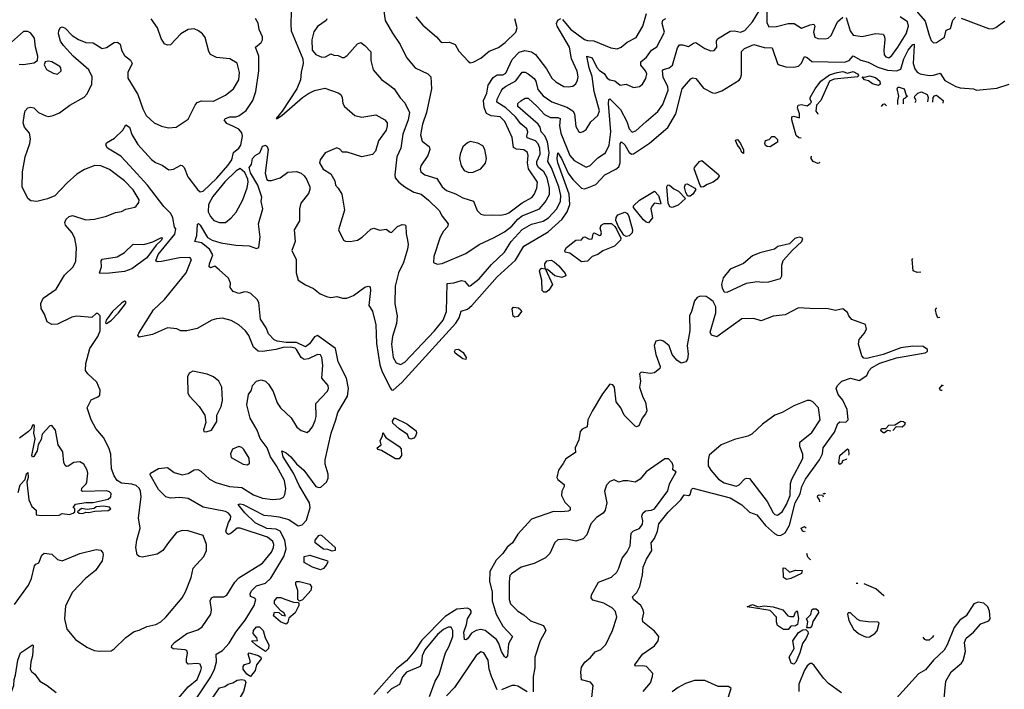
# Model space of a CAD drawing. Extents: x 1771496 to 1971148, y 471553 to 643630.
# Tile 627 of 656: x 1887590 to 1894222, y 625129 to 629640. Entities that reach past the tile are written whole.
import ezdxf

# ---------------------------------------------------------------- set-up
doc = ezdxf.new("R2010")
doc.units = 0

msp = doc.modelspace()

# ---------------------------------------------------------------- linework, layer by layer
at = {"layer": '0CON10XD'}
for points in [[(1889422.5, 629865), (1889415, 629607.5), (1889418.7, 629565), (1889495.9, 629375.9), (1889500, 629345), (1889485.4, 629285.4), (1889480.8, 629235), (1889456.2, 629173.8), (1889357.1, 629022.9), (1889317.5, 628975), (1889325, 628973.3), (1889355, 628994.7), (1889495, 629115.3), (1889535, 629142.3), (1889575, 629163.3), (1889645, 629179.1), (1889735, 629147.3), (1889752.9, 629135), (1889762, 629115), (1889766.9, 629075), (1889778.5, 629055), (1889846, 628995), (1889895, 628982.7), (1889988.3, 628998.3), (1890050, 628965), (1890063.8, 628945), (1890065.6, 628925), (1890058.9, 628895), (1890006.8, 628823.2), (1889985.4, 628754.6), (1889965, 628732), (1889895, 628715.8), (1889796.4, 628746.4), (1889765, 628747.5), (1889745, 628767.5), (1889725, 628776.7), (1889647, 628743), (1889613.2, 628696.8), (1889610, 628675), (1889633.4, 628633.4), (1889685, 628602.5), (1889713.3, 628555), (1889716.2, 628525), (1889735.8, 628505.8), (1889760, 628465), (1889776.9, 628356.9), (1889737.5, 628225), (1889771.2, 628155), (1889785, 628147.5), (1889815, 628145.7), (1889865, 628155.6), (1889896, 628175), (1889955, 628228), (1889975, 628235.8), (1890015, 628223.1), (1890059.2, 628229.2), (1890085, 628207.5), (1890095, 628206.7), (1890133.7, 628246.3), (1890165, 628260), (1890185, 628257.5), (1890190.5, 628250.5), (1890191.9, 628198.1), (1890200.9, 628155), (1890206.2, 628125), (1890202.3, 628095), (1890175.4, 628005), (1890141.8, 627935), (1890118.8, 627845), (1890117.3, 627725), (1890131.5, 627645), (1890127.3, 627592.7), (1890100.9, 627505), (1890093.3, 627455), (1890105, 627363.3), (1890125, 627328.6), (1890155, 627316.7), (1890185, 627331.8), (1890384.7, 627545), (1890441.4, 627615), (1890464.7, 627675), (1890468, 627862), (1890515, 627868.1), (1890565, 627883.1), (1890585, 627878.5), (1890600.8, 627860.8), (1890615, 627845.7), (1890625, 627846.7), (1890685, 627893.9), (1890768.6, 627991.4), (1890855.2, 628074.8), (1890899.8, 628145), (1890974.6, 628225.4), (1891037.1, 628262.9), (1891115, 628281.6), (1891151.9, 628305), (1891207, 628365), (1891231.6, 628418.4), (1891235.4, 628455), (1891222.2, 628515), (1891171.6, 628641.6), (1891146.9, 628685), (1891156.1, 628743.9), (1891145, 628816.7), (1891126.4, 628856.4), (1891101.9, 628885), (1891096.2, 628915), (1891082.9, 628935), (1890945, 629053.9), (1890944.8, 629075.2), (1890965, 629092.7), (1890995, 629111.1), (1891015, 629110.4), (1891076.3, 629055), (1891125, 629000.7), (1891165, 628980.5), (1891215, 628981.6), (1891230.4, 628975), (1891225.5, 628924.5), (1891234.3, 628875), (1891295, 628725.4), (1891325, 628690.8), (1891405, 628646.4), (1891433, 628657), (1891485, 628710), (1891535, 628742.9), (1891560.9, 628795), (1891571.8, 628885), (1891554.8, 629075.2), (1891558.3, 629101.7), (1891565, 629105.8), (1891637.5, 629035), (1891679.4, 628955), (1891695, 628904.4), (1891715, 628881.1), (1891739.9, 628890.1), (1891809.1, 628955), (1891888.2, 629021.8), (1891922.3, 629067.7), (1891958.6, 629165), (1891955, 629186.7), (1891923.5, 629253.5), (1891918.8, 629295), (1891925.3, 629304.7), (1891965, 629315.4), (1891987.2, 629332.8), (1892019.8, 629450.2), (1892035, 629470.8), (1892055, 629471.4), (1892095, 629458.9), (1892127.8, 629482.2), (1892145, 629485.6), (1892205, 629446.2), (1892245, 629430.6), (1892268.2, 629431.8), (1892285.5, 629454.5), (1892283.6, 629495), (1892289.8, 629510.2), (1892375, 629561.5), (1892405, 629563.9), (1892445, 629555.9), (1892475, 629567.6), (1892525.7, 629625), (1892574.5, 629705.5)], [(1890037.9, 629727.9), (1890052.5, 629635), (1890100.7, 629549.3), (1890151.9, 629471.9), (1890195.4, 629385.4), (1890254.3, 629315), (1890338.8, 629275), (1890358, 629255), (1890364.4, 629175), (1890330.4, 629015), (1890302.6, 628935), (1890289.4, 628865), (1890300.6, 628820.6), (1890346.9, 628785), (1890352.5, 628765), (1890339.2, 628725), (1890292.1, 628655), (1890286.4, 628635), (1890292.5, 628615), (1890317.5, 628595), (1890399.2, 628569.2), (1890435, 628514.4), (1890465, 628488.8), (1890525, 628466.8), (1890575, 628439.6), (1890646.5, 628416.5), (1890671.9, 628355), (1890695, 628330), (1890723.7, 628323.7), (1890770, 628325), (1890825, 628323.6)], [(1892621.4, 629715), (1892621.4, 629621.4), (1892635, 629591.2), (1892687, 629593), (1892766.8, 629613.2), (1892806.7, 629615), (1892855, 629582.9), (1892915, 629606), (1892938.6, 629608.6), (1892946.2, 629596.2), (1892936.8, 629555), (1892945, 629522), (1892965, 629512.9), (1893015, 629511.4), (1893035, 629515.8), (1893056.2, 629533.8), (1893099.1, 629625), (1893135, 629656.4)], [(1893614.8, 629714.8), (1893689.2, 629629.2), (1893715, 629536), (1893730.3, 629500.3), (1893745, 629483.3), (1893765, 629485.8), (1893818.8, 629521.2), (1893830.8, 629569.2), (1893859.2, 629580.8), (1893874.4, 629635.6), (1893892.5, 629657.5)], [(1887622.5, 628915), (1887612.9, 628945), (1887622, 629005), (1887626.2, 629025), (1887645, 629046), (1887665, 629050.8), (1887685, 629046), (1887716, 629015), (1887765, 628991.5), (1887785, 628987.3), (1887815, 628993.8), (1887857.8, 629012.2), (1887928, 629065), (1888022.8, 629117.2), (1888045, 629140), (1888076.2, 629205), (1888078.7, 629255), (1888055, 629301.5), (1887949.2, 629395), (1887884.4, 629465), (1887864.3, 629495), (1887851.4, 629545), (1887853, 629567), (1887865, 629587.5), (1887875, 629591.2), (1887895, 629582), (1887943, 629533), (1887985, 629506.4), (1888035, 629486.7), (1888085, 629484.4), (1888145, 629446.4), (1888175, 629453.3), (1888225, 629485.5), (1888247.8, 629487.8), (1888265.6, 629475), (1888274.5, 629435), (1888295, 629398), (1888335, 629366.9), (1888347.1, 629345), (1888318.5, 629285), (1888318.8, 629245), (1888385.4, 629135), (1888419.1, 629039.1), (1888442.5, 628995), (1888495, 628945.6), (1888545, 628922.5), (1888590.8, 628910.8), (1888643.9, 628916.1), (1888725, 628970), (1888770.6, 629065), (1888785, 629082.9), (1888815, 629093.5), (1888895, 629091.8), (1888975, 629131.9), (1889030.6, 629175), (1889065.7, 629235.7), (1889071.1, 629285), (1889055, 629346), (1889005, 629376.7), (1888915, 629385.7), (1888875.7, 629405.7), (1888864.3, 629425), (1888839.3, 629519.3), (1888820, 629545), (1888794, 629565), (1888765, 629577.3), (1888725, 629574.5), (1888674.7, 629545.3), (1888605, 629470), (1888585, 629468), (1888565, 629478), (1888542.8, 629512.8), (1888517.3, 629585), (1888475.7, 629645.7)], [(1889029.2, 628919.2), (1888985, 628940), (1888966.7, 628965), (1888975.3, 628974.7), (1889005, 628985.8), (1889045, 628985.7), (1889065, 628992.2), (1889115, 629028.8), (1889159.2, 629095), (1889181.1, 629155), (1889201, 629295), (1889200.3, 629395), (1889177.8, 629455), (1889215, 629485.5), (1889225.2, 629505), (1889225.6, 629525), (1889203.1, 629573.1), (1889195.4, 629615.4), (1889177.3, 629647.3)], [(1889659.1, 629645), (1889654.3, 629635), (1889596.5, 629593.5), (1889571.1, 629558.9), (1889557.2, 629505), (1889560.5, 629435), (1889585, 629405.4), (1889625, 629387.6), (1889650, 629390), (1889685, 629410.6), (1889705, 629401.2), (1889735, 629399.2), (1889762.5, 629385), (1889775, 629385.7), (1889795, 629397.5), (1889865, 629478), (1889887.5, 629485), (1889915, 629466), (1889953.8, 629423.8), (1889954.6, 629364.6), (1889971.2, 629301.2), (1890027.8, 629237.8), (1890072.9, 629202.9), (1890113.1, 629175), (1890152.7, 629112.7), (1890185, 629078.8), (1890214.4, 629015), (1890205.4, 628965), (1890171.1, 628868.9), (1890156.5, 628775), (1890130.4, 628715), (1890115.5, 628595), (1890119.4, 628575), (1890142.9, 628545), (1890184, 628514), (1890245, 628478.9), (1890295, 628464.5), (1890343.6, 628425), (1890414.5, 628355), (1890436.2, 628316.2), (1890476.9, 628265), (1890471.9, 628245), (1890443.3, 628215), (1890420.9, 628175), (1890380, 628045), (1890376.7, 628005), (1890402.5, 627992.5), (1890435, 627996.9), (1890594, 628064), (1890685, 628126.5), (1890785, 628171.5), (1890855, 628211.6), (1890905, 628248.1), (1890944.7, 628295), (1890975, 628318.8), (1891090.4, 628365), (1891130.2, 628409.8), (1891157.8, 628462.2), (1891157.8, 628505), (1891141.6, 628575), (1891119.1, 628615), (1891084.7, 628644.7), (1891072.8, 628665), (1891073.6, 628685), (1891095.5, 628735), (1891092.7, 628775), (1891082.9, 628802.9), (1891063.1, 628823.1), (1891008.8, 628845), (1891004.7, 628855), (1891013.5, 628885), (1891005.4, 628905), (1890965, 628938.9), (1890929.5, 628985), (1890865.1, 629045.1), (1890804.7, 629085), (1890805.8, 629105), (1890832.2, 629157.8), (1890843.9, 629176.1), (1890861.3, 629188.7), (1890932.2, 629227.8), (1890975, 629287.3), (1890995, 629286.6), (1891015.5, 629275), (1891055, 629242.9), (1891065.7, 629225), (1891080.3, 629170.3), (1891116.3, 629126.3), (1891175, 629086.2), (1891275, 629049.4), (1891315.2, 629025.2), (1891326.1, 629005), (1891335, 628920), (1891355, 628883.8), (1891365, 628880.8), (1891385, 628885.6), (1891405, 628900), (1891437.9, 628952.1), (1891485, 628993.5), (1891494.7, 629025), (1891459.4, 629155), (1891445, 629256), (1891426.3, 629315), (1891410.8, 629395), (1891445, 629382.8), (1891477.9, 629317.9), (1891495, 629297.8), (1891526.8, 629276.8), (1891547.1, 629245), (1891565, 629234.2), (1891598.1, 629228.1), (1891635, 629198.1), (1891675, 629204.5), (1891725, 629182), (1891765, 629190.8), (1891785, 629206.2), (1891807, 629243), (1891814.5, 629275), (1891806.1, 629295), (1891773, 629333), (1891774.1, 629355), (1891812.7, 629387.3), (1891845, 629434.1), (1891882.2, 629457.8), (1891932.1, 629555), (1891918, 629615), (1891922.9, 629637.1), (1891941.3, 629648.7)], [(1890258.5, 629658.5), (1890305, 629602.9), (1890396.2, 629525), (1890425, 629492.5), (1890436.4, 629486.4), (1890485, 629487.5), (1890523.2, 629473.2), (1890547, 629427), (1890610.3, 629360.3), (1890625, 629348.8)], [(1890625, 629348.8), (1890645, 629354), (1890695, 629380), (1890752.1, 629427.9), (1890815, 629453.5), (1890860.8, 629485), (1890931.9, 629555), (1890941.4, 629585), (1890925.6, 629645)], [(1890825, 628323.6), (1890865, 628329.1), (1890885, 628338), (1890974.4, 628405.6), (1891038.9, 628441.1), (1891055, 628462.2), (1891073.1, 628505), (1891076.6, 628545), (1891016, 628635), (1891010.6, 628675), (1891015.2, 628725), (1891009.1, 628745), (1890985, 628763.4), (1890935, 628767.7), (1890915, 628778.1), (1890907, 628847), (1890857.4, 628955), (1890825, 628986.2), (1890765, 628992.2), (1890735, 629007.8), (1890718, 629048), (1890714.7, 629095), (1890736.2, 629145), (1890745, 629198.6), (1890779.7, 629250.3), (1890805, 629267.5), (1890845, 629269.1), (1890865, 629280), (1890907.4, 629372.6), (1890955, 629420.5), (1890993, 629433), (1891036.2, 629423.8), (1891065, 629404.3), (1891138, 629308), (1891175.2, 629245.2), (1891201.1, 629221.1), (1891255, 629190.4), (1891285, 629186.4), (1891315, 629192.7), (1891335, 629206.9), (1891347.8, 629232.2), (1891350.8, 629255), (1891344.1, 629294.1), (1891306.6, 629375), (1891294.1, 629455), (1891210, 629595), (1891205.6, 629615), (1891215, 629637.5), (1891235, 629646.7)], [(1891245, 629640.6), (1891299.4, 629575), (1891395, 629507), (1891415, 629499.1), (1891457.3, 629497.3), (1891570.7, 629450.7), (1891615, 629443.1), (1891641.2, 629455), (1891680.6, 629489.4), (1891741.1, 629518.9), (1891786.5, 629595), (1891810.8, 629680.8)], [(1893156.4, 629655), (1893183.8, 629563.8), (1893205, 629534.4), (1893265, 629525.6), (1893355, 629545.7), (1893405, 629541.2), (1893415, 629527.5), (1893417.3, 629507.3), (1893410.8, 629435), (1893413.8, 629403.8), (1893425, 629388.6), (1893445, 629383.6), (1893465, 629397.8), (1893505, 629455.6), (1893560, 629545), (1893577.8, 629595), (1893570, 629625), (1893519.8, 629659.8)], [(1893930.9, 629650.9), (1894115, 629580.5), (1894142, 629578), (1894165, 629587.5), (1894225, 629633.1)], [(1887585, 629339.2), (1887615, 629337.1), (1887685, 629349.2), (1887708.8, 629365), (1887711.9, 629395), (1887696.4, 629455), (1887689.2, 629515), (1887665, 629549.4), (1887645, 629559.4), (1887615, 629559.4), (1887535, 629489.2)], [(1891415, 628506.6), (1891469.4, 628530.6), (1891531.5, 628595), (1891605, 628632), (1891625, 628649.3), (1891634.4, 628675), (1891635, 628802.5), (1891643.5, 628816.5), (1891665, 628797.7), (1891695.6, 628745.6), (1891712, 628735), (1891725, 628735.9), (1891831, 628809), (1891955.5, 628914.5), (1892008.3, 629005), (1892052.3, 629175), (1892109.7, 629240.3), (1892125, 629247.7), (1892144, 629244), (1892195, 629178), (1892257.2, 629147.2), (1892275, 629144.4), (1892319.5, 629160.5), (1892435, 629233.3), (1892445.5, 629245), (1892452.2, 629267.8), (1892451.8, 629425), (1892471.4, 629445), (1892535, 629472.5), (1892605, 629453.1), (1892659.1, 629449.1), (1892694.7, 629344.7), (1892705.3, 629335.3), (1892751.4, 629321.4), (1892805, 629320), (1892835, 629326.8), (1892855, 629347.3), (1892875, 629391.5), (1892895, 629384.2), (1892925, 629359.2), (1893145, 629354.5), (1893176.1, 629363.9), (1893205, 629396.3), (1893255, 629366), (1893305, 629352.8), (1893370.1, 629320.1), (1893435, 629300.3), (1893495, 629294.8), (1893525, 629307.1), (1893546.3, 629375), (1893575, 629435.3), (1893605, 629471.5), (1893615, 629475.7), (1893614.3, 629465), (1893607.6, 629345), (1893619, 629309), (1893635.2, 629285.2), (1893655, 629275.3), (1893715, 629263.8), (1893745, 629265.3), (1893789.2, 629279.2), (1893821.2, 629231.2), (1893895, 629190.4), (1893925, 629180.9), (1894014.6, 629174.6), (1894035.5, 629165.5), (1894172.4, 629177.6), (1894255, 629204.5)], [(1887845, 629272.9), (1887868.6, 629295), (1887866.9, 629315), (1887859.2, 629325), (1887805, 629355.5), (1887780.5, 629359.5), (1887761.2, 629355), (1887754, 629335), (1887770, 629305), (1887815, 629279.4), (1887845, 629272.9)], [(1892853, 628842.6), (1892837.5, 628845), (1892819.3, 628859.3), (1892790, 628965), (1892790, 628985), (1892805, 628988.8), (1892841.7, 628978.3), (1892843.1, 629005), (1892829.6, 629045), (1892832.7, 629065), (1892855, 629069.4), (1892895, 629060), (1892914, 629075), (1892924.2, 629085), (1892913.5, 629103.5), (1892914.2, 629115), (1892947.6, 629175), (1892985.3, 629225), (1893045, 629267.4), (1893097.1, 629285), (1893135, 629290.9), (1893165, 629278.5), (1893205, 629290.4), (1893233.3, 629275), (1893240, 629265), (1893236.2, 629255), (1893075, 629238.8), (1893045.2, 629224.8), (1892985.5, 629094.5), (1892956.5, 629065), (1892953.5, 629023.5), (1892965, 629006.2), (1892968.9, 629004.6)], [(1893375, 629196.8), (1893335, 629207.4), (1893307.5, 629227.5), (1893280, 629235), (1893263.8, 629255), (1893283, 629253), (1893315, 629261.6), (1893355, 629249.6), (1893383.3, 629225), (1893384.7, 629205.3), (1893375, 629196.8)], [(1893504.2, 629068.7), (1893504.2, 629095), (1893512.5, 629125), (1893501.1, 629175), (1893505, 629184.2), (1893513.7, 629186.3), (1893546.9, 629175), (1893561.2, 629131.2), (1893570, 629125), (1893555, 629110), (1893540, 629105), (1893540.8, 629073.4)], [(1893621, 629083), (1893627.5, 629095), (1893617.5, 629115), (1893620, 629125), (1893640, 629145), (1893665, 629153), (1893701.8, 629135), (1893709.6, 629115), (1893704.8, 629086.3)], [(1893740.1, 629085.2), (1893743.6, 629115), (1893752.4, 629127.6), (1893765, 629130.9), (1893811.2, 629095), (1893807.2, 629076.9)], [(1893393.7, 629054.1), (1893405, 629071.2), (1893415, 629073.3), (1893425, 629063.8), (1893427.5, 629058.8)], [(1887555, 625700), (1887649, 625831), (1887669.6, 625875), (1887689.6, 625960.4), (1887697.6, 625972.4), (1887718, 625982), (1887737.9, 626032.1), (1887755, 626047.1), (1887805, 626038.6), (1887843.3, 626003.3), (1887875, 625995.5), (1887995, 626044.4), (1888105, 626070), (1888135, 626066.7), (1888149.2, 626049.2), (1888152, 626035), (1888144.2, 625995), (1888100.6, 625929.4), (1888033.7, 625876.3), (1887945, 625784), (1887897.3, 625692.7), (1887891.4, 625605), (1887908, 625535), (1887965, 625466), (1888042.6, 625412.6), (1888091.7, 625391.7), (1888125, 625385.8), (1888205, 625388.8), (1888225, 625401.2), (1888305, 625479.2), (1888360.7, 625519.3), (1888395, 625527.5), (1888445, 625552.9), (1888506.7, 625565), (1888540, 625585), (1888572.9, 625615), (1888684.7, 625745.3), (1888706.5, 625785), (1888745, 625882.5), (1888757.1, 625945), (1888830, 626025), (1888847.5, 626065), (1888847.5, 626105), (1888826.2, 626165), (1888725, 626196), (1888685, 626200), (1888645, 626186.2), (1888592.7, 626117.3), (1888554.2, 626065), (1888515, 626038.6), (1888415, 626020), (1888393.4, 626023.4), (1888380, 626035), (1888371.9, 626085), (1888378.1, 626135), (1888400.8, 626215), (1888390.4, 626285), (1888408, 626425), (1888404.1, 626464.1), (1888394.4, 626485), (1888375, 626501.8), (1888345, 626510.8), (1888275, 626518), (1888246.9, 626535), (1888225, 626566.2), (1888207.8, 626615), (1888202.8, 626712.8), (1888189.6, 626755), (1888155, 626825.7), (1888101.4, 626885), (1888070, 626945), (1888043.8, 627025), (1888070.7, 627079.3), (1888115, 627098.8), (1888128.8, 627111.2), (1888131.9, 627145), (1888109.2, 627199.2), (1888048.8, 627255), (1888033.9, 627276.1), (1888034.4, 627325), (1888062.2, 627425), (1888116, 627505), (1888132.5, 627545), (1888132.5, 627645), (1888115, 627660), (1888105, 627660), (1888075, 627633.8), (1887975, 627643.1), (1887941.2, 627635), (1887845, 627589.4), (1887807, 627587), (1887774.3, 627605), (1887756.5, 627656.5), (1887733.3, 627695), (1887731.3, 627728.7), (1887746.8, 627763.2), (1887835, 627825.6), (1887891.7, 627918.3), (1887950, 627975), (1887967.8, 628012.2), (1887971.8, 628105), (1887961.1, 628165), (1887942.1, 628205), (1887898, 628255), (1887893.9, 628273.9), (1887902, 628295), (1887923.3, 628315), (1887945, 628320), (1888035, 628292.2), (1888094.3, 628295.7), (1888173.2, 628316.8), (1888235, 628341.9), (1888275, 628347.5), (1888305.6, 628364.4), (1888364.1, 628375.9), (1888375, 628383.8), (1888391.7, 628408.3), (1888394.2, 628425.8), (1888355, 628493.3), (1888295.6, 628555), (1888195, 628630), (1888135, 628656.1), (1888095, 628657.1), (1888025, 628630.9), (1887975, 628599.5), (1887908.3, 628541.7), (1887825.9, 628454.1), (1887777.3, 628432.7), (1887705, 628414), (1887665, 628420), (1887643.3, 628435), (1887606, 628515), (1887608.8, 628615), (1887627.5, 628715), (1887658.6, 628805), (1887662.4, 628837.6), (1887655.5, 628875), (1887622.5, 628915)], [(1888659.2, 625070.8), (1888725, 625146.2), (1888784.1, 625195), (1888809.4, 625255), (1888813.8, 625275), (1888805, 625299.2), (1888785, 625303.3), (1888725, 625299.4), (1888712.6, 625312.6), (1888712.1, 625332.1), (1888719.5, 625375), (1888715, 625390), (1888705, 625395.5), (1888622.9, 625402.9), (1888612.1, 625412.1), (1888614.5, 625425), (1888632.5, 625445), (1888715, 625505.9), (1888789.6, 625530.4), (1888818.7, 625551.3), (1888877.8, 625635), (1888882.5, 625665), (1888873.6, 625725), (1888880.8, 625745), (1888895, 625753.1), (1888965, 625753.3), (1888985, 625764.3), (1889038.7, 625851.3), (1889065, 625880), (1889225, 625978.5), (1889285, 626053.8), (1889299.7, 626085), (1889301.6, 626105), (1889294.4, 626124.4), (1889258.8, 626155), (1889075, 626215.8), (1889053.5, 626215), (1889015, 626180.7), (1888995, 626171.5), (1888985, 626178.2), (1888979, 626195), (1888997, 626253), (1889009.5, 626275), (1889011.8, 626295), (1888995.5, 626315), (1888975, 626326.5), (1888825, 626357.1), (1888723.6, 626413.6), (1888668.5, 626421.5), (1888605, 626417.3), (1888575, 626425.8), (1888525, 626476), (1888469.2, 626575), (1888471.2, 626585), (1888523.8, 626616.2), (1888585, 626622.5), (1888630.1, 626590.1), (1888685, 626573.6), (1888725, 626582.2), (1888765, 626606.7), (1888789.1, 626609.1), (1888809.3, 626599.3), (1888867.3, 626545), (1888911.7, 626521.7), (1889003.8, 626495), (1889085, 626487.9), (1889165, 626440), (1889225, 626416.8), (1889295, 626406.9), (1889345, 626411.4), (1889365.6, 626424.4), (1889375, 626442.5), (1889381.2, 626478.8), (1889374.2, 626535), (1889320.2, 626635), (1889279, 626695), (1889256.6, 626755), (1889208.9, 626818.9), (1889189, 626875), (1889142.1, 626955), (1889119.6, 627045), (1889131.8, 627115), (1889150, 627145), (1889157.8, 627175), (1889185, 627205.7), (1889215, 627214.4), (1889244.5, 627204.5), (1889265, 627184.3), (1889296.2, 627136.2), (1889325, 627060), (1889346.3, 627026.3), (1889418.5, 626958.5), (1889456.7, 626895), (1889485, 626872.5), (1889525, 626860), (1889545, 626873.8), (1889562.2, 626897.8), (1889580.7, 626939.3), (1889586.6, 626966.6), (1889584.4, 627055), (1889662.5, 627137.5), (1889668.6, 627155), (1889666.7, 627175), (1889623.9, 627225), (1889631.8, 627311.8), (1889625.4, 627365), (1889615, 627381.4), (1889595, 627385.6), (1889535.2, 627354.8), (1889505, 627350.7), (1889485, 627364.6), (1889455, 627418.1), (1889445, 627426.3), (1889412.9, 627432.9), (1889365, 627431.4), (1889315, 627417.4), (1889224.4, 627404.4), (1889195, 627407.8), (1889164.7, 627434.7), (1889132, 627512), (1889110.5, 627545), (1889064.7, 627584.7), (1889013.1, 627613.1), (1888955, 627629.1), (1888914.5, 627625.5), (1888884.6, 627615.4), (1888785, 627560.6), (1888715, 627544), (1888675, 627543.8), (1888648.3, 627558.3), (1888585, 627563.8), (1888485, 627519.2), (1888395, 627501.2), (1888384.2, 627514.2), (1888391.3, 627528.7), (1888490.9, 627685), (1888565.2, 627754.8), (1888711.5, 627935), (1888747.1, 628025), (1888735, 628038.6), (1888665, 628035.8), (1888545, 628010), (1888515, 628008.4), (1888505.5, 628015), (1888521.2, 628058.8), (1888635.6, 628195), (1888641.7, 628231.7), (1888632, 628242), (1888620.9, 628305), (1888608, 628335), (1888561.4, 628381.4), (1888449.8, 628525), (1888331.8, 628655), (1888269.8, 628719.8), (1888181.2, 628775), (1888168.8, 628795), (1888175, 628810), (1888228.8, 628841.2), (1888283.3, 628895), (1888305, 628932.5), (1888328.6, 628915), (1888345, 628866.2), (1888385, 628798), (1888477.6, 628697.6), (1888505, 628678.2), (1888549.9, 628659.9), (1888595, 628627.8), (1888625, 628633.3), (1888675, 628659.2), (1888685, 628658), (1888696.9, 628645), (1888721.5, 628581.5), (1888786.9, 628495), (1888805, 628480), (1888825, 628483.8), (1888917.2, 628572.8), (1888992.1, 628657.9), (1889017.5, 628695), (1889030.4, 628745), (1889066.1, 628773.9), (1889080, 628795), (1889090, 628855), (1889086.8, 628876.8), (1889065, 628902.7), (1889029.2, 628919.2)], [(1892645, 628784.2), (1892624.7, 628784.7), (1892613.4, 628793.4), (1892609.2, 628805), (1892613.8, 628825), (1892637.3, 628832.7), (1892655, 628852.5), (1892675, 628852.5), (1892695, 628832.5), (1892694, 628815), (1892645, 628784.2)], [(1888778.6, 625065), (1888877.3, 625212.7), (1888902.4, 625265), (1888914.7, 625314.7), (1888913.3, 625365), (1888955, 625390.4), (1889000.3, 625439.7), (1889046.1, 625515), (1889108.9, 625595), (1889168.5, 625695), (1889179.2, 625735), (1889174.2, 625744.2), (1889144.3, 625755), (1889142.9, 625775), (1889153.1, 625795), (1889185, 625825.3), (1889245, 625844), (1889281.4, 625878.6), (1889369.1, 626025), (1889383.5, 626075), (1889375.5, 626135), (1889344.1, 626194.1), (1889317.8, 626207.8), (1889255, 626212.7), (1889175, 626251.3), (1889105, 626317.5), (1889060.8, 626375), (1889075, 626378.7), (1889095, 626373.1), (1889235, 626302.5), (1889285, 626297.4), (1889335, 626292.2), (1889403.2, 626273.2), (1889465, 626230), (1889492, 626238), (1889520.6, 626269.4), (1889545.8, 626355), (1889541.2, 626385), (1889472.8, 626502.8), (1889434.1, 626585), (1889365.3, 626695), (1889354.4, 626735), (1889385, 626721.2), (1889415, 626695.4), (1889455, 626648.5), (1889502.9, 626605), (1889585, 626494.4), (1889605, 626487.8), (1889618.3, 626491.7), (1889655.3, 626524.7), (1889667.9, 626552.1), (1889667.9, 626577.9), (1889646.7, 626645), (1889647.8, 626675), (1889687.8, 626855), (1889718.2, 626945), (1889732.9, 626995), (1889798, 627105), (1889805.3, 627154.7), (1889790, 627225), (1889734.6, 627335), (1889716.4, 627425), (1889595, 627512.9), (1889575, 627503.8), (1889542.5, 627457.5), (1889515, 627436.4), (1889455, 627464.9), (1889385, 627466.4), (1889324.4, 627474.4), (1889302.9, 627482.9), (1889264.5, 627524.5), (1889250.5, 627565), (1889211.7, 627621.7), (1889199.6, 627735), (1889190, 627755), (1889145.6, 627795), (1889125, 627805.4), (1889105, 627807.1), (1889065, 627795.3), (1889028.3, 627808.3), (1889007.5, 627835), (1889009.4, 627865), (1888995, 627898.9), (1888934, 627954), (1888905, 627980), (1888875, 627969.4), (1888865.7, 627975.7), (1888867.1, 627995), (1888890, 628055), (1888869, 628095), (1888815, 628136.6), (1888770, 628145), (1888781.9, 628185), (1888786.7, 628263.3), (1888795, 628266), (1888805, 628256.7), (1888855, 628171.5), (1888885.6, 628154.4), (1888945, 628135.6), (1889045, 628120.8), (1889135.9, 628115.9), (1889185, 628097.5), (1889200, 628105), (1889210.5, 628175), (1889197.3, 628265), (1889227.1, 628365), (1889216.7, 628415), (1889220, 628445), (1889192.8, 628525), (1889145, 628608.4), (1889135.8, 628644.2), (1889150.4, 628665), (1889156.9, 628705), (1889175, 628725.3), (1889207.6, 628742.4), (1889219.2, 628770.7), (1889225, 628788.1), (1889245, 628793.5), (1889256.9, 628785), (1889263.9, 628765), (1889244.1, 628605.9), (1889255, 628562.5), (1889265, 628555.8), (1889285, 628555.8), (1889345, 628574.5), (1889396.6, 628613.4), (1889455, 628616.9), (1889485, 628606.9), (1889505, 628589), (1889522.2, 628565), (1889543.3, 628515), (1889544.1, 628495), (1889535, 628468), (1889482.7, 628405), (1889475.4, 628365), (1889474.1, 628285.9), (1889439.4, 628225), (1889444.1, 628145), (1889422.5, 628085), (1889451.5, 628025), (1889451.1, 627935), (1889465.6, 627885.6), (1889513.9, 627853.9), (1889568.3, 627828.3), (1889612.6, 627792.6), (1889656.7, 627775), (1889685, 627769.4), (1889725, 627774.2), (1889765, 627763.3), (1889794.2, 627764.2), (1889838.5, 627781.5), (1889915, 627838.6), (1889935.9, 627845.9), (1889950, 627840), (1889952.7, 627815), (1889941.1, 627715), (1889965.5, 627675.5), (1889989.5, 627585), (1889992.1, 627457.9), (1890015.7, 627315), (1890029, 627275), (1890085, 627160.4), (1890095, 627145.5), (1890105, 627143.8), (1890164.1, 627195.9), (1890526.6, 627595), (1890549.5, 627630.5), (1890562.6, 627677.4), (1890605, 627690.9), (1890634.5, 627715.5), (1890805, 627907.1), (1890929.3, 628020.7), (1890985.6, 628115), (1891149.3, 628210.7), (1891242.9, 628297.1), (1891277.3, 628345), (1891295.2, 628395.2), (1891290.1, 628465), (1891215, 628675.6), (1891209.4, 628705), (1891215, 628742.5), (1891239.3, 628705), (1891283.7, 628605), (1891315, 628563.2), (1891375, 628504.6), (1891395, 628501.1), (1891415, 628506.6)], [(1890615, 628610), (1890645, 628612), (1890695, 628636.2), (1890727, 628673), (1890734, 628705), (1890723.8, 628765), (1890709.5, 628789.5), (1890675, 628808.8), (1890625, 628820), (1890605, 628811.2), (1890575, 628783.3), (1890556, 628735), (1890551.4, 628705), (1890563.1, 628655), (1890584.6, 628624.6), (1890615, 628610)], [(1892465, 628737.5), (1892454.4, 628745), (1892442.8, 628772.8), (1892424.7, 628794.7), (1892411.5, 628825), (1892415, 628829.4), (1892425, 628831.9), (1892445, 628805.8), (1892465, 628762.5), (1892465, 628737.5)], [(1892977.5, 628680.1), (1892975, 628672.2), (1892965, 628671.1), (1892934.7, 628685), (1892920.7, 628705), (1892921.1, 628718.9), (1892924.4, 628719.3)], [(1888935, 628272.7), (1888975, 628274.6), (1889015, 628305.5), (1889047.7, 628342.3), (1889093.3, 628426.7), (1889122.8, 628507.2), (1889129.5, 628545), (1889126.2, 628565), (1889105, 628611.5), (1889075, 628637.1), (1889048.5, 628621.5), (1888972.2, 628547.8), (1888890.3, 628449.7), (1888860.8, 628395), (1888860, 628345), (1888874.5, 628315), (1888897.3, 628287.3), (1888935, 628272.7)], [(1892182.4, 628512.4), (1892173.2, 628523.2), (1892132.5, 628635), (1892134.3, 628645), (1892167.9, 628685), (1892185, 628691.3), (1892297.1, 628597.1), (1892301.1, 628585), (1892287.8, 628565), (1892261.4, 628545), (1892219.6, 628530.4), (1892195, 628513.1), (1892182.4, 628512.4)], [(1891985, 628374.6), (1891968.6, 628378.6), (1891957.5, 628405), (1891949.4, 628515), (1891955, 628526.4), (1891966, 628525), (1891995, 628500), (1892028, 628485), (1892074, 628435), (1892025, 628390), (1891985, 628374.6)], [(1892090.6, 628450.6), (1892076.8, 628476.8), (1892068.8, 628511.2), (1892075, 628532.5), (1892085, 628533.3), (1892137.5, 628505), (1892143.3, 628495), (1892124.4, 628465), (1892105, 628451.8), (1892090.6, 628450.6)], [(1891825, 628271.4), (1891808.6, 628275), (1891791.6, 628291.6), (1891725, 628373.8), (1891724.5, 628385), (1891765, 628425.2), (1891865, 628485.7), (1891891.8, 628455), (1891908, 628405), (1891905, 628397.5), (1891865, 628403.3), (1891850, 628385), (1891841.2, 628365), (1891852.2, 628305), (1891825, 628271.4)], [(1891675, 628178.9), (1891658.3, 628188.3), (1891623.8, 628243.8), (1891606.2, 628286.2), (1891606.4, 628306.4), (1891619.4, 628325), (1891665, 628342.5), (1891683.3, 628335), (1891693.3, 628315), (1891718, 628225), (1891714.5, 628205), (1891695, 628183.1), (1891675, 628178.9)], [(1891375, 628008.1), (1891295, 628066.2), (1891265, 628073.8), (1891261.2, 628085), (1891273.3, 628105), (1891334.7, 628155), (1891372.9, 628157.1), (1891386.7, 628175), (1891396.6, 628176.6), (1891425, 628161.9), (1891445, 628163.3), (1891452.7, 628197.3), (1891460, 628205), (1891495, 628185.8), (1891505, 628188), (1891508.8, 628205), (1891500.5, 628235), (1891506.9, 628255), (1891526.4, 628266.4), (1891576.1, 628266.1), (1891597.7, 628247.7), (1891608.8, 628228.8), (1891638.6, 628168.6), (1891637.5, 628155), (1891595.7, 628114.3), (1891517.5, 628082.5), (1891485, 628059.1), (1891445.8, 628044.2), (1891415, 628013), (1891375, 628008.1)], [(1888129.3, 627929.3), (1888126.2, 627935), (1888140, 627975), (1888138, 628015), (1888144.3, 628025.7), (1888245, 628043.1), (1888295, 628072.2), (1888355, 628127.5), (1888425, 628124.7), (1888486, 628144), (1888545, 628173.3), (1888549.5, 628169.5), (1888544, 628155), (1888509.9, 628120.1), (1888445.3, 628034.7), (1888345, 627961.2), (1888295, 627943.1), (1888195, 627933.5), (1888129.3, 627929.3)], [(1892355, 627803.8), (1892485, 627865.8), (1892555, 627877.1), (1892595, 627870.8), (1892635, 627874), (1892715, 627897.5), (1892723.5, 627915), (1892724.4, 627985.6), (1892732.5, 628017.5), (1892795, 628087.5), (1892858.8, 628145), (1892865.8, 628165.8), (1892845.7, 628175.7), (1892825, 628171.4), (1892810.8, 628165), (1892775, 628128.9), (1892697.6, 628112.4), (1892673.3, 628095), (1892575, 628069.2), (1892525, 628048.5), (1892465, 627997.8), (1892375, 627958.9), (1892329.1, 627900.9), (1892316.2, 627855), (1892320.5, 627830.5), (1892335, 627807.5), (1892355, 627803.8)], [(1891135, 627804.2), (1891120, 627805), (1891108, 627815), (1891106.9, 627885), (1891090, 627945), (1891095, 627960), (1891105, 627966), (1891128.3, 627961.7), (1891127.5, 627995), (1891140.9, 628015), (1891169.4, 628019.4), (1891189.7, 628009.7), (1891221.1, 627981.1), (1891265, 627929.2), (1891267.3, 627915), (1891242.1, 627902.1), (1891195, 627913.8), (1891145, 627956.2), (1891131.7, 627958.3), (1891178.9, 627855), (1891155, 627817.1), (1891135, 627804.2)], [(1893660.1, 627938.4), (1893635, 627937.9), (1893608.2, 627948.2), (1893601.1, 628025), (1893606.1, 628030.8)], [(1892455, 626372.3), (1892505, 626323.3), (1892555, 626303.6), (1892613.5, 626233.5), (1892675, 626179.2), (1892695, 626167.6), (1892715, 626164.7), (1892745, 626182.3), (1892775.2, 626235), (1892813.2, 626385), (1892847, 626445), (1892859.1, 626495), (1892883.5, 626545), (1892976.8, 626675), (1892996.3, 626715), (1893002.6, 626755), (1893078, 626862), (1893099.6, 626920.4), (1893115, 626931.6), (1893155, 626929.1), (1893169.6, 626945), (1893162.9, 627015), (1893135, 627076.5), (1893101.8, 627115), (1893089.1, 627155), (1893097.5, 627175), (1893128.1, 627205), (1893185.4, 627225.4), (1893245, 627208.8), (1893295, 627242.5), (1893310, 627275), (1893327.8, 627295), (1893383.9, 627326.1), (1893495, 627363.2), (1893688.1, 627395), (1893705.1, 627404.9), (1893705, 627417.9), (1893675, 627438), (1893605, 627440.5), (1893525, 627429.4), (1893406.4, 627383.6), (1893295, 627357.9), (1893275, 627359.2), (1893262, 627375), (1893240, 627455), (1893243.8, 627485), (1893277.5, 627525), (1893294, 627555), (1893287.7, 627587.7), (1893195, 627621.2), (1893174.2, 627644.2), (1893165, 627667.5), (1893135, 627691.2), (1893085, 627680.6), (1893035, 627691.4), (1892912.5, 627695), (1892835, 627699.6), (1892745, 627651.8), (1892665, 627642.7), (1892585, 627612), (1892535, 627626.2), (1892454.2, 627625.8), (1892285, 627503.3), (1892250, 627515), (1892240, 627535), (1892278, 627665), (1892278.8, 627705), (1892260.5, 627740.5), (1892235, 627762), (1892214.1, 627774.1), (1892172.6, 627777.4), (1892152.5, 627767.5), (1892134.2, 627745.8), (1892115.3, 627674.7), (1892100.6, 627645), (1892104.3, 627545), (1892085.7, 627445), (1892092.3, 627387.7), (1892087, 627353), (1892076.2, 627335), (1892045, 627327.1), (1892015.5, 627345.5), (1891985.4, 627385.4), (1891965, 627443.1), (1891927.1, 627475), (1891905, 627481.1), (1891875, 627473.8), (1891864.3, 627445), (1891874.3, 627384.3), (1891903, 627303), (1891900.7, 627289.3), (1891865, 627260), (1891837, 627257), (1891776.4, 627266.4), (1891764.4, 627255), (1891770.6, 627205), (1891764.4, 627165), (1891786.4, 627096.4), (1891804.5, 627064.5), (1891814.1, 627005.9), (1891806, 626985), (1891783.3, 626956.7), (1891761.2, 626905), (1891745, 626898), (1891735, 626901.2), (1891661.2, 626975), (1891638, 627025), (1891606.9, 627065), (1891596.9, 627165), (1891585, 627181.2), (1891565, 627183.8), (1891515, 627118.8), (1891445, 627003.3), (1891416.4, 626943.6), (1891412.7, 626897.3), (1891378.3, 626881.7), (1891365, 626866.7), (1891355, 626810), (1891331.2, 626755), (1891333.3, 626725), (1891267.6, 626682.4), (1891249.7, 626650.3), (1891220, 626605), (1891208.8, 626555), (1891215, 626542.5), (1891258, 626508), (1891258, 626495), (1891242, 626465), (1891239.2, 626435), (1891260.9, 626390.9), (1891296.7, 626355), (1891297.5, 626335), (1891285, 626328.8), (1891235, 626324.6), (1891185, 626327.5), (1891038, 626275), (1890945, 626173.8), (1890908.8, 626115), (1890873.4, 626086.6), (1890844.2, 626045), (1890800, 626000), (1890757.1, 625922.9), (1890753.5, 625855), (1890772.9, 625785), (1890772.8, 625725), (1890798.3, 625635), (1890844.4, 625554.4), (1890909.2, 625485), (1890882.3, 625435), (1890875.8, 625354.2), (1890865, 625342), (1890855, 625351.2), (1890835, 625384.3), (1890817.6, 625437.6), (1890801.5, 625465), (1890725, 625526), (1890695, 625531.2), (1890665, 625526), (1890633.5, 625506.5), (1890605, 625470), (1890595, 625462.5), (1890585.9, 625465.9), (1890582.4, 625515), (1890600.3, 625565), (1890606.9, 625605), (1890630.6, 625645), (1890630.6, 625655), (1890625, 625667.5), (1890605, 625676.9), (1890535, 625669.5), (1890455, 625619.4), (1890298.9, 625461.1), (1890251.5, 625388.5), (1890195, 625320.9), (1890131, 625269), (1889975, 625093.6)], [(1888175, 627593.8), (1888205, 627613.8), (1888255.4, 627664.6), (1888302, 627725), (1888305.7, 627735), (1888301.2, 627741.2), (1888295, 627743.8), (1888275, 627731.4), (1888214.5, 627675), (1888171.2, 627615), (1888168.3, 627598.3), (1888175, 627593.8)], [(1890925, 627637.1), (1890913.2, 627643.2), (1890907.3, 627692.7), (1890915, 627704), (1890949.7, 627699.7), (1890966, 627685), (1890969.2, 627675), (1890945, 627641.5), (1890925, 627637.1)], [(1893786.9, 627632.7), (1893775, 627632.2), (1893764.6, 627654.6), (1893759.4, 627685), (1893763.6, 627696.4), (1893767.3, 627698.6)], [(1890595, 627350), (1890574.5, 627354.5), (1890523.3, 627393.3), (1890518.8, 627405), (1890525, 627418.5), (1890545, 627421.5), (1890576.9, 627396.9), (1890598, 627365), (1890595, 627350)], [(1888845, 626863.8), (1888882.5, 626875), (1888916.4, 626933.6), (1888918.6, 626975), (1888946.4, 627035), (1888956.2, 627075), (1888951.5, 627165), (1888930, 627205), (1888894.7, 627234.7), (1888852, 627252), (1888755, 627271.4), (1888732.1, 627257.9), (1888720.5, 627235), (1888721.9, 627125), (1888732.5, 627105), (1888798.5, 627035), (1888836, 626975), (1888843.9, 626926.1), (1888827, 626877), (1888830, 626865), (1888845, 626863.8)], [(1893804, 627142.2), (1893791.4, 627141.4), (1893785.6, 627155), (1893805, 627180), (1893808.6, 627174.1)], [(1892695, 626303.1), (1892725, 626325.4), (1892755, 626374.5), (1892778.5, 626435), (1892781.9, 626515), (1892790.2, 626545), (1892864.6, 626685), (1892865, 626713.3), (1892844.1, 626765), (1892845.3, 626794.7), (1892925, 626859.2), (1892982.7, 626945), (1892970.5, 627025), (1892933.1, 627065), (1892915, 627075.8), (1892895, 627073.6), (1892805, 627039.5), (1892725.1, 626994.9), (1892676.7, 626975), (1892593.8, 626915), (1892522.3, 626847.7), (1892495, 626833.8), (1892405, 626811.2), (1892315, 626776.7), (1892234.6, 626705.4), (1892226.4, 626673.6), (1892228, 626635), (1892244.5, 626604.5), (1892295.7, 626545.7), (1892335, 626520), (1892415, 626496.7), (1892435, 626507.1), (1892475, 626546.4), (1892485, 626551.5), (1892505, 626549.4), (1892625.4, 626395), (1892665, 626318.9), (1892677.3, 626307.3), (1892695, 626303.1)], [(1887735, 626300), (1887855, 626303.3), (1887875, 626312.5), (1887925, 626306.7), (1887950, 626315), (1887960, 626325), (1887960, 626345), (1887950, 626355), (1887965, 626376), (1888035, 626388.6), (1888085, 626388), (1888185, 626409.5), (1888204.3, 626425), (1888205, 626448), (1888195, 626460), (1888175, 626466.1), (1888015, 626462), (1888006.2, 626466.2), (1888008.8, 626485), (1888037.5, 626512.5), (1888042.5, 626525), (1888049.5, 626585), (1888044.4, 626605), (1888022, 626645), (1887995, 626660.8), (1887955, 626658.1), (1887915, 626632), (1887905, 626630), (1887895, 626636.7), (1887887, 626657), (1887879.4, 626729.4), (1887848.8, 626775), (1887830, 626875), (1887805, 626906.7), (1887792.5, 626905), (1887741.4, 626848.6), (1887735, 626811.2), (1887714.2, 626775), (1887706.2, 626735), (1887685, 626696.7), (1887675, 626692.5), (1887671.2, 626705), (1887693, 626817), (1887683.8, 626855), (1887690, 626905), (1887685, 626910), (1887675, 626907.5), (1887666.7, 626883.3), (1887648.8, 626865), (1887588.1, 626821.9)], [(1890225, 626814.6), (1890211.7, 626821.7), (1890202, 626845), (1890144.6, 626884.6), (1890102.6, 626922.6), (1890100, 626935), (1890115, 626958.9), (1890198.3, 626918.3), (1890259.7, 626869.7), (1890262.9, 626855), (1890256.7, 626835), (1890245, 626821.9), (1890225, 626814.6)], [(1893456.6, 626867.9), (1893435, 626873.3), (1893415, 626856.2), (1893405, 626856), (1893391.1, 626871.1), (1893394.2, 626885.8), (1893425, 626886.2), (1893445, 626909.4), (1893485, 626910), (1893525, 626935.5), (1893544.1, 626934.1), (1893553.3, 626925), (1893550.5, 626909.5), (1893535, 626896.2), (1893493.3, 626896.7), (1893471.7, 626873.1)], [(1890145, 626680.7), (1890121.9, 626681.9), (1890027.1, 626737.1), (1890002, 626745), (1889998, 626755), (1890023.8, 626776.2), (1890017.3, 626805), (1890032.9, 626835), (1890035, 626857.5), (1890055, 626826), (1890145.7, 626765.7), (1890160, 626750), (1890160.7, 626705), (1890145, 626680.7)], [(1889125, 626642.5), (1889137, 626653), (1889136.4, 626686.4), (1889098.8, 626745), (1889085, 626758), (1889065, 626764), (1889022.3, 626747.7), (1889008.8, 626715), (1889015, 626690), (1889095, 626646.2), (1889125, 626642.5)], [(1893158.6, 626681.7), (1893155.8, 626677), (1893132.3, 626667.7), (1893128.3, 626651.7), (1893115, 626644), (1893106.7, 626655), (1893114.6, 626705), (1893165, 626750), (1893173.3, 626743.3), (1893175.8, 626715), (1893173.3, 626706.4)], [(1891444.6, 625075), (1891452.5, 625155), (1891435, 625176.4), (1891375, 625194.2), (1891368.7, 625245), (1891375, 625277.5), (1891396.8, 625313.2), (1891435, 625344.4), (1891465, 625381.4), (1891505, 625397.1), (1891537.8, 625432.2), (1891583.3, 625525), (1891611.9, 625615), (1891602.4, 625652.4), (1891583.1, 625675), (1891525, 625708.8), (1891450, 625730), (1891440, 625745), (1891441.9, 625765), (1891489.4, 625850.6), (1891575.9, 625884.1), (1891612.6, 625917.4), (1891624.6, 625945), (1891647.1, 626012.9), (1891682.1, 626055), (1891701.2, 626095), (1891707.8, 626182.2), (1891725, 626196.9), (1891765, 626213.1), (1891785, 626242), (1891787.5, 626265), (1891779.7, 626295), (1891787.5, 626315), (1891805, 626331.8), (1891845, 626336.8), (1891865, 626345.5), (1891955, 626466.2), (1891966.4, 626513.6), (1892012.5, 626595), (1891988.3, 626608.3), (1891991.2, 626635), (1891984.1, 626654.1), (1891960.7, 626680.7), (1891935, 626681.2), (1891808.9, 626595), (1891769.4, 626545), (1891735, 626523.8), (1891685, 626534.4), (1891655, 626534.4), (1891625, 626524.2), (1891595, 626540), (1891565, 626528), (1891542.5, 626505), (1891530, 626465), (1891544.5, 626384.5), (1891533.7, 626336.3), (1891519.1, 626315), (1891474.4, 626285.6), (1891437.1, 626242.9), (1891409.3, 626170.7), (1891386, 626144), (1891335, 626126.9), (1891275, 626140.4), (1891214.3, 626135.7), (1891195, 626118.8), (1891160, 626045), (1891132.5, 626015), (1891055, 625976.4), (1890966.9, 625953.1), (1890901.9, 625908.1), (1890891.8, 625895), (1890886.3, 625853.7), (1890886.8, 625735), (1890895.6, 625705), (1890944.3, 625655), (1890985, 625630.5), (1891030.6, 625590.6), (1891118.9, 625558.9), (1891134.2, 625525), (1891095.6, 625455), (1891060.5, 625345), (1891058.9, 625275), (1891048.4, 625215), (1891048.1, 625111.9)], [(1887579.2, 626455), (1887592.3, 626507.7), (1887626.7, 626543.3), (1887635, 626580), (1887645, 626590), (1887646.5, 626555), (1887637.5, 626525), (1887650, 626405), (1887671.7, 626361.7), (1887700, 626335), (1887700, 626305), (1887735, 626300)], [(1891790, 625115), (1891837.9, 625172.1), (1891853.3, 625215), (1891854.3, 625235), (1891812.5, 625282.5), (1891785, 625288.5), (1891735, 625284.4), (1891732.9, 625295), (1891784, 625365), (1891866.7, 625423.3), (1891889.4, 625455), (1891894.5, 625485), (1891865, 625521.2), (1891786.9, 625585), (1891784.6, 625604.6), (1891793.1, 625645), (1891789.2, 625665), (1891772.8, 625692.8), (1891723.3, 625735), (1891717.3, 625752.7), (1891747.6, 625782.4), (1891767.3, 625822.7), (1891785, 625900), (1891788.8, 625951.2), (1891811.8, 626005), (1891847.6, 626065), (1891843.4, 626115), (1891866.7, 626145), (1891885.3, 626195), (1891895, 626243.3), (1891957.7, 626322.3), (1892044, 626405), (1892065, 626439.1), (1892095, 626435.5), (1892105, 626441.8), (1892114.3, 626475.7), (1892125, 626484.4), (1892375, 626420), (1892455, 626372.3)], [(1893012.3, 626443.7), (1893002.5, 626445), (1893015, 626450), (1893015, 626448)], [(1892980.2, 626392.3), (1892976.9, 626405), (1892964.5, 626425), (1892966, 626435), (1892975, 626440), (1892997.5, 626437.5), (1893001, 626425.5)], [(1888015, 626314.2), (1888035, 626322.5), (1888055, 626320), (1888095, 626330), (1888185, 626333.3), (1888202.5, 626345), (1888195, 626356.7), (1888155, 626362.5), (1888105, 626357.5), (1888091.7, 626348.3), (1888045, 626340), (1888005, 626346.7), (1887980, 626325), (1887990, 626315), (1888015, 626314.2)], [(1892877.4, 626194.6), (1892875.7, 626190.9), (1892862, 626195), (1892854.3, 626215), (1892875, 626225.7), (1892888.3, 626217.6)], [(1889695, 626060), (1889665, 626071.2), (1889635, 626074.2), (1889579.4, 626115), (1889578.9, 626135), (1889605, 626164.6), (1889615, 626169.5), (1889625, 626164.5), (1889714, 626085), (1889715, 626064.3), (1889695, 626060)], [(1889615, 625933.8), (1889562.1, 625952.1), (1889505, 625984), (1889505.5, 626024.5), (1889545, 626033.8), (1889663.8, 625995), (1889665.8, 625985), (1889655, 625966.2), (1889635, 625942), (1889615, 625933.8)], [(1892917.8, 626002.6), (1892915, 626003.1), (1892899.3, 626019.3), (1892891.4, 626044.7)], [(1892755, 625868.5), (1892735, 625881.4), (1892731.7, 625948.3), (1892745, 625945.5), (1892775, 625919.2), (1892815, 625931.5), (1892860, 625930), (1892855, 625910), (1892785, 625874.7), (1892755, 625868.5)], [(1889475, 625722), (1889464.1, 625734.1), (1889463.3, 625795), (1889448.8, 625835), (1889449.3, 625850.7), (1889455, 625856.2), (1889475, 625856), (1889545, 625838.6), (1889555, 625820), (1889549.6, 625795), (1889495, 625732.9), (1889475, 625722)], [(1893235.2, 625842.6), (1893225, 625841.9), (1893223.9, 625843.2)], [(1893413.1, 625758.4), (1893409.5, 625759.5), (1893356.9, 625806.9), (1893277.6, 625840.3)], [(1889385, 625568.8), (1889346.9, 625585), (1889298.8, 625625), (1889305, 625650), (1889335, 625646.7), (1889355, 625628), (1889380, 625625), (1889369.2, 625645), (1889348.3, 625658.3), (1889305.2, 625705.2), (1889305, 625726.2), (1889325, 625748.6), (1889348.9, 625748.9), (1889375, 625735.8), (1889435, 625716), (1889465, 625714), (1889468.8, 625708.8), (1889469.1, 625695), (1889445, 625644.6), (1889401.7, 625608.3), (1889395, 625580.6), (1889385, 625568.8)], [(1893815.5, 625045), (1893828.7, 625185), (1893865, 625247.9), (1893933.5, 625306.5), (1893945.7, 625324.3), (1893959.8, 625385), (1893954.8, 625445), (1893966, 625474), (1894015, 625513.4), (1894065, 625570.3), (1894118.4, 625591.6), (1894125.9, 625605), (1894122.5, 625655), (1894112.1, 625685), (1894085, 625709.1), (1894045, 625717.1), (1894015.8, 625704.2), (1893965.2, 625624.8), (1893923.1, 625595), (1893883.6, 625546.4), (1893837.9, 625427.9), (1893816.3, 625393.7), (1893744.7, 625325), (1893690.4, 625259.6), (1893645, 625233.8), (1893495, 625070.2)], [(1892765, 625532.5), (1892735, 625532.7), (1892695, 625559.5), (1892686.4, 625585), (1892688.6, 625615), (1892645, 625660), (1892490, 625685), (1892525, 625701.2), (1892565, 625686), (1892605, 625692.5), (1892665, 625685.3), (1892729.4, 625665), (1892763.6, 625623.6), (1892781.2, 625618.8), (1892805, 625620), (1892815, 625650), (1892827.5, 625657.5), (1892835.6, 625605.6), (1892828.9, 625565), (1892815, 625556.9), (1892785, 625553.6), (1892765, 625532.5)], [(1892892.9, 625542.9), (1892897.5, 625585), (1892890.6, 625605), (1892917.7, 625632.3), (1892925.3, 625664.7), (1892935, 625671.8), (1892955, 625670.9), (1892969.1, 625659.1), (1892970, 625645), (1892932.9, 625587.1), (1892925, 625556), (1892915, 625543.5), (1892892.9, 625542.9)], [(1893295, 625480), (1893315, 625482.5), (1893350, 625505), (1893365, 625523.8), (1893380, 625575), (1893372.5, 625582.5), (1893305, 625583.1), (1893251.2, 625591.2), (1893231.6, 625601.6), (1893186.7, 625645), (1893170, 625645), (1893166.7, 625635), (1893175, 625592.5), (1893206, 625535), (1893240, 625505), (1893275, 625486.9), (1893295, 625480)], [(1889245, 625384.7), (1889184.5, 625424.5), (1889152, 625455), (1889192.5, 625457.5), (1889187.5, 625475), (1889162.9, 625505), (1889165.3, 625525), (1889185, 625550.3), (1889205, 625549.5), (1889229.4, 625525), (1889243.1, 625475), (1889268.7, 625428.7), (1889265.3, 625405), (1889245, 625384.7)], [(1890349.9, 625080.1), (1890387.6, 625185), (1890415, 625230), (1890435, 625298), (1890458.4, 625375), (1890481, 625415), (1890506.2, 625485), (1890507.1, 625525), (1890495, 625546.9), (1890475, 625547.2), (1890445, 625533.3), (1890405, 625499.4), (1890319.4, 625395), (1890301.7, 625355), (1890296.2, 625305), (1890286.7, 625283.3), (1890194.5, 625245.5), (1890167.5, 625212.5), (1890147.6, 625162.4), (1890095, 625131.5), (1890065, 625104.3)], [(1892805, 625299.6), (1892786.1, 625306.1), (1892773.1, 625345), (1892807.5, 625405), (1892797.3, 625455), (1892835, 625511.8), (1892865, 625530.5), (1892885, 625532.9), (1892898.2, 625518.2), (1892900.3, 625505), (1892887, 625473), (1892861.7, 625438.2), (1892844.1, 625375), (1892817.9, 625312.1), (1892805, 625299.6)], [(1893745.1, 625492), (1893739.3, 625480.7), (1893715, 625461.5), (1893695, 625459.6), (1893685.6, 625465), (1893675.5, 625480.7)], [(1887525, 625090), (1887550, 625155), (1887551.8, 625195), (1887562, 625225), (1887576.1, 625325), (1887595, 625375.7), (1887675, 625430), (1887680, 625425), (1887675.6, 625355.6), (1887664.4, 625315), (1887660, 625265), (1887668.3, 625248.3), (1887691.1, 625231.1), (1887724.4, 625185), (1887775, 625155.5), (1887835, 625108.8)], [(1889145, 625216.1), (1889120.6, 625230.6), (1889094.2, 625265.8), (1889095.9, 625284.1), (1889104.3, 625295.7), (1889137.5, 625305), (1889143.8, 625315), (1889128, 625365), (1889135, 625375.7), (1889195, 625356.7), (1889212.9, 625345), (1889216.8, 625335), (1889184.2, 625295), (1889176, 625255), (1889145, 625216.1)], [(1890806.3, 625126.3), (1890766.8, 625215), (1890752.2, 625265), (1890745.5, 625325), (1890715, 625374.2), (1890695, 625381.1), (1890665, 625357.8), (1890518.6, 625141.4), (1890465.2, 625084.8)], [(1893125.3, 625105), (1893038.1, 625168.1), (1893003.4, 625205), (1892940.6, 625290.6), (1892925, 625302.5), (1892915, 625302.5), (1892895, 625287.7), (1892875, 625258.9), (1892838, 625165), (1892838.4, 625115)], [(1888995, 624951.1), (1888930, 624970), (1888912.5, 624992.5), (1888908.1, 625015), (1888885, 625044.3), (1888885, 625067.3), (1888935, 625140.3), (1888972, 625148), (1888993.3, 625165), (1889025, 625173.1), (1889055, 625191.1), (1889085, 625196.5), (1889105, 625191.8), (1889112.9, 625175), (1889096.4, 625113.6), (1889005, 624956.5), (1888995, 624951.1)], [(1892325, 624961.8), (1892381.4, 625135), (1892365, 625148.9), (1892295, 625148.2), (1892205, 625188), (1892135, 625188.2), (1892075, 625168.2), (1892025, 625142.1), (1891985, 625111.5)], [(1891007.8, 625112.2), (1890945, 625150), (1890925, 625155.3), (1890905, 625154.2), (1890835, 625126.4)]]:
    msp.add_lwpolyline(points, dxfattribs=at)

doc.saveas('drawing.dxf')
